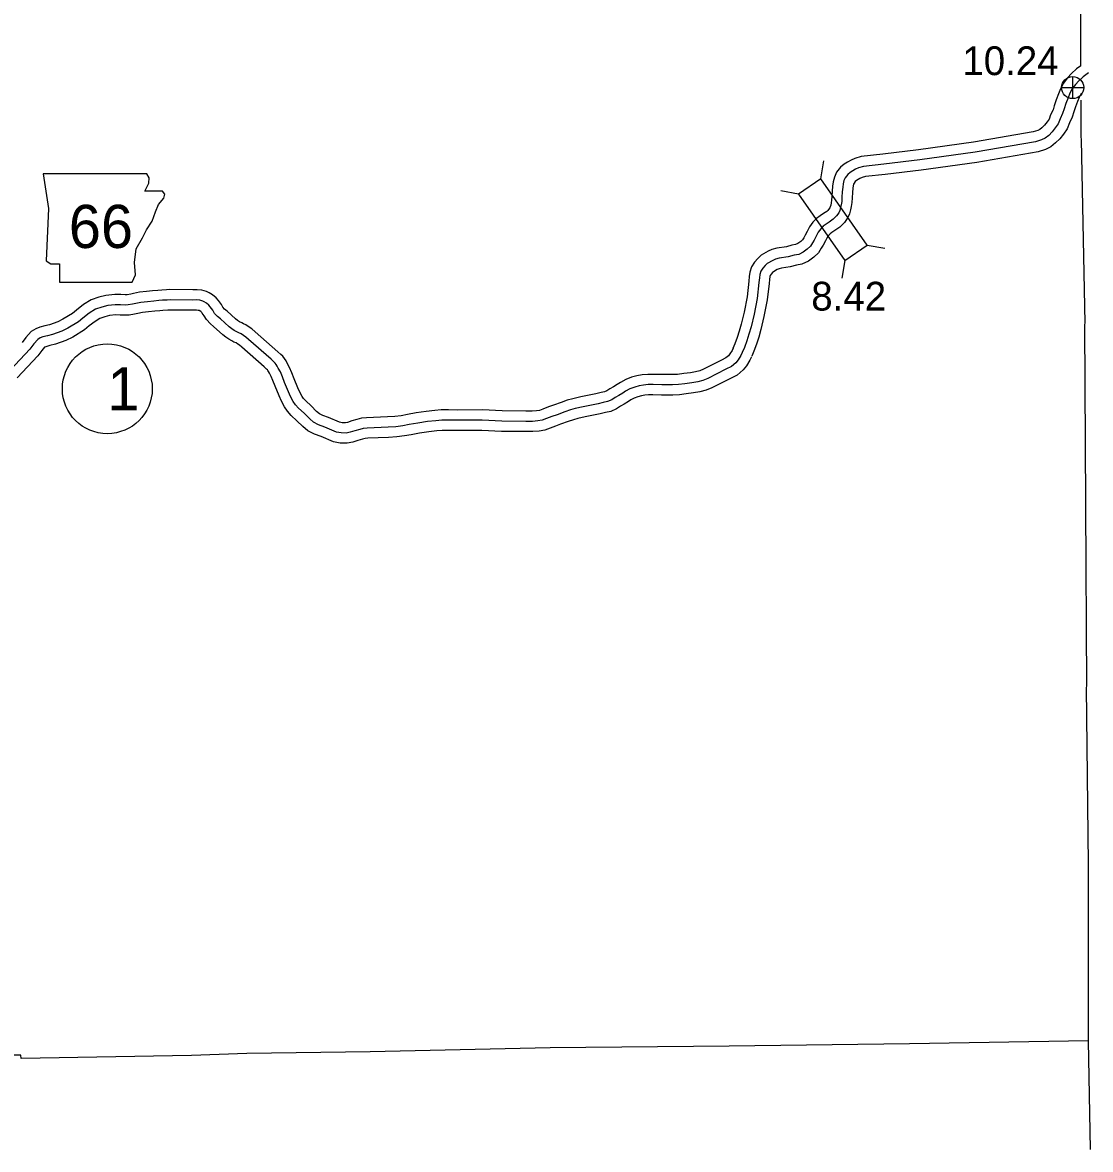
# Model space of a CAD drawing. Extents: x -83719 to 153526, y -11835 to 11446.
# Drawn here: x 14966 to 15489, y -2905 to -2353 of the extents above; entities that cross this region are included whole.
import ezdxf

# ---------------------------------------------------------------- set-up
doc = ezdxf.new("R2010")
doc.units = 0
for name, color, linetype in [('Level 10', 7, 'Continuous'), ('Level 2', 7, 'Continuous'), ('Level 20', 7, 'Continuous'), ('Level 21', 7, 'Continuous'), ('Level 25', 7, 'Continuous'), ('Level 26', 7, 'Continuous'), ('Level 27', 7, 'Continuous'), ('Level 58', 7, 'Continuous'), ('Level 59', 7, 'Continuous')]:
    doc.layers.add(name, color=color, linetype=linetype)

msp = doc.modelspace()

# ---------------------------------------------------------------- linework, layer by layer
at = {"layer": 'Level 10'}
for points in [[(15484.11, -2374.08), (15482.06, -2375.64), (15479.58, -2377.9), (15477.59, -2380.09), (15475.65, -2382.67), (15474.22, -2385.47), (15473.21, -2387.91), (15472.09, -2390.85), (15471.14, -2393.71), (15470.53, -2395.75), (15469.37, -2398.2), (15468.61, -2400.21), (15467.67, -2401.51), (15466.32, -2403.16), (15465.04, -2404.47), (15464, -2405.31), (15463.02, -2405.81), (15460.8, -2406.52), (15431.67, -2411.52), (15404.74, -2415.28), (15387.23, -2417.35), (15376.66, -2418.47), (15373.58, -2419.47), (15371.65, -2420.28), (15369.89, -2421.23), (15368.25, -2422.36), (15366.55, -2423.8), (15364.58, -2426.25), (15363.49, -2428.6), (15362.86, -2430.88), (15362.59, -2433), (15362.36, -2435.48), (15362.23, -2438.14), (15362.11, -2439.97), (15361.9, -2441.26), (15361.69, -2442.34), (15361.42, -2443.24), (15361.26, -2443.63), (15360.68, -2444.46), (15360.23, -2444.93), (15359.75, -2445.4), (15358.19, -2446.49), (15356.58, -2447.51), (15354.77, -2448.87), (15352.96, -2450.73), (15351.36, -2452.91), (15350.21, -2455.18), (15349.22, -2457.07), (15348.52, -2458.29), (15347.89, -2459.3), (15347.01, -2460.13), (15345.68, -2461.12), (15344.5, -2461.69), (15342.75, -2462.02), (15340, -2462.71), (15335.38, -2463.35), (15332.92, -2464.14), (15331.17, -2464.9), (15327.69, -2466.81), (15325.98, -2468.45), (15324.46, -2470.21), (15322.97, -2472.56), (15322.17, -2475.19), (15321.86, -2477.35), (15321.57, -2479.58), (15320.74, -2487.28), (15319.28, -2494.7), (15317.86, -2500.69), (15316.91, -2504.1), (15315.93, -2507.13), (15314.78, -2510.24), (15313.81, -2512.63)], [(15484.51, -2387.53), (15484.16, -2387.99), (15483.31, -2389.66), (15482.51, -2391.61), (15481.51, -2394.21), (15480.68, -2396.73), (15479.89, -2399.35), (15478.58, -2402.1), (15477.48, -2405.01), (15475.6, -2407.6), (15473.79, -2409.83), (15471.77, -2411.89), (15469.48, -2413.75), (15466.85, -2415.08), (15463.2, -2416.26), (15433.21, -2421.41), (15406.02, -2425.2), (15388.35, -2427.29), (15378.74, -2428.31), (15377.07, -2428.85), (15375.97, -2429.31), (15375.11, -2429.78), (15374.33, -2430.31), (15373.75, -2430.81), (15373.14, -2431.56), (15372.91, -2432.05), (15372.69, -2432.87), (15372.53, -2434.1), (15372.34, -2436.17), (15372.21, -2438.72), (15372.05, -2441.11), (15371.75, -2442.97), (15371.43, -2444.71), (15370.84, -2446.64), (15370.07, -2448.48), (15368.46, -2450.78), (15367.36, -2451.95), (15366.15, -2453.13), (15363.73, -2454.82), (15362.27, -2455.75), (15361.4, -2456.4), (15360.61, -2457.21), (15359.9, -2458.17), (15359.1, -2459.76), (15358, -2461.87), (15357.1, -2463.43), (15355.69, -2465.68), (15353.46, -2467.8), (15350.88, -2469.72), (15347.65, -2471.27), (15344.89, -2471.8), (15341.9, -2472.54), (15337.62, -2473.14), (15336.45, -2473.51), (15335.57, -2473.89), (15333.67, -2474.94), (15333.24, -2475.35), (15332.5, -2476.2), (15332.14, -2476.76), (15331.96, -2477.37), (15331.77, -2478.7), (15331.5, -2480.75), (15330.63, -2488.79), (15329.05, -2496.82), (15327.54, -2503.18), (15326.49, -2506.98), (15325.38, -2510.41), (15324.11, -2513.85), (15323.08, -2516.38)], [(15070.37, -2498.07), (15066.22, -2494.24), (15064.97, -2493.22), (15064.19, -2492.39), (15063.43, -2491.05), (15061.96, -2489.07), (15060.88, -2487.72), (15059.1, -2486.33), (15057.5, -2485.32), (15056.24, -2484.65), (15053.84, -2483.99), (15051.67, -2483.8), (15049.54, -2483.81), (15038.28, -2483.71), (15036.63, -2483.86), (15034.25, -2483.95), (15032.32, -2484.11), (15029.81, -2484.38), (15026.8, -2484.71), (15023.34, -2485.01), (15020.43, -2485.65), (15019.07, -2485.95), (15017.28, -2486.21), (15016.31, -2486.28), (15014.28, -2486.15), (15011.23, -2486.14), (15006.95, -2486.56), (15003.43, -2487.45), (14999.75, -2488.77), (14995.92, -2491.03), (14992.49, -2493.74), (14990.6, -2495.33), (14985.9, -2498.16), (14983.41, -2499.42), (14979.33, -2500.88), (14977.02, -2501.46), (14974.55, -2502.11), (14972.55, -2502.84), (14970.26, -2504.28), (14967.73, -2507.16), (14965.87, -2509.66)], [(15064.1, -2505.89), (15059.66, -2501.8), (15058.12, -2500.54), (15056.09, -2498.36), (15055.04, -2496.53), (15054.03, -2495.17), (15053.8, -2494.88), (15053.33, -2494.51), (15052.52, -2494), (15052.04, -2493.87), (15051.26, -2493.8), (15049.53, -2493.81), (15038.68, -2493.71), (15037.27, -2493.84), (15034.85, -2493.93), (15033.25, -2494.06), (15030.9, -2494.32), (15027.79, -2494.66), (15024.85, -2494.92), (15022.58, -2495.41), (15020.89, -2495.79), (15018.36, -2496.16), (15016.32, -2496.3), (15013.94, -2496.15), (15011.71, -2496.14), (15008.67, -2496.44), (15006.35, -2497.03), (15004.01, -2497.86), (15001.59, -2499.3), (14998.8, -2501.49), (14996.44, -2503.48), (14990.74, -2506.92), (14987.36, -2508.62), (14982.24, -2510.46), (14979.51, -2511.14), (14977.54, -2511.66), (14976.96, -2511.87), (14976.82, -2511.96), (14975.51, -2513.45), (14973.56, -2516.07), (14963.45, -2526.96)], [(15313.91, -2512.4), (15313.39, -2513.52), (15312.29, -2515.24), (15311.63, -2516.08), (15310.32, -2517.2), (15308.19, -2518.27), (15299.44, -2522.72), (15297.63, -2523.42), (15295.52, -2523.97), (15293.02, -2524.42), (15289.73, -2524.83), (15286.72, -2525.23), (15284.17, -2525.36), (15279.05, -2525.33), (15274.78, -2525.25), (15272.12, -2525.25), (15269.43, -2525.48), (15266.88, -2525.95), (15264.27, -2526.65), (15261.38, -2527.69), (15258.73, -2529.17), (15257.26, -2530.14), (15255.43, -2531.28), (15253.61, -2532.33), (15252.15, -2533.28), (15250.99, -2533.78), (15249.3, -2534.14), (15246.77, -2534.73), (15239.44, -2536.17), (15235.42, -2537.13), (15232.75, -2537.9), (15229.84, -2538.93), (15226.06, -2540.27), (15223.56, -2541.18), (15220.76, -2542.22), (15219.16, -2542.85), (15217.71, -2543.07), (15215.56, -2543.27), (15212.51, -2543.23), (15200.92, -2543.14), (15191.2, -2542.64), (15178.98, -2542.67), (15174.54, -2542.62), (15171.08, -2542.64), (15167.94, -2542.94), (15163.67, -2543.4), (15158.73, -2544.13), (15154.52, -2544.92), (15151.45, -2545.46), (15148.35, -2545.9), (15144.81, -2546.06), (15134.48, -2546.51), (15132.07, -2546.7), (15129.8, -2547.32), (15127.37, -2548.01), (15125.18, -2548.72), (15124.16, -2548.93), (15122.64, -2548.87), (15121.23, -2548.62), (15115.87, -2546.33), (15113.03, -2545.35), (15111.41, -2544.47), (15110.02, -2543.34), (15107.36, -2540.69), (15104.73, -2538.25), (15103.66, -2537.06), (15102.91, -2535.98), (15101.85, -2533.93), (15100.85, -2531.73), (15099.06, -2527.36), (15097.96, -2524.47), (15096.84, -2521.85), (15095.71, -2519.77), (15095.1, -2518.66), (15094.34, -2517.47), (15093.45, -2516.36), (15092.54, -2515.45), (15091.12, -2514.14), (15080.05, -2504.37), (15078.39, -2502.99), (15077.02, -2502.04), (15075.44, -2501.02), (15074.2, -2500.47), (15073.4, -2500), (15072.3, -2499.44), (15071.39, -2498.77), (15070.37, -2498.07)], [(15322.98, -2516.62), (15322.18, -2518.33), (15320.46, -2521.03), (15318.87, -2523.05), (15315.89, -2525.59), (15312.7, -2527.2), (15303.52, -2531.86), (15300.71, -2532.95), (15297.67, -2533.74), (15294.53, -2534.31), (15291, -2534.75), (15287.63, -2535.19), (15284.4, -2535.36), (15278.93, -2535.33), (15274.68, -2535.25), (15272.55, -2535.25), (15270.78, -2535.4), (15269.09, -2535.71), (15267.27, -2536.2), (15265.55, -2536.82), (15263.93, -2537.72), (15262.65, -2538.57), (15260.56, -2539.87), (15258.84, -2540.85), (15256.89, -2542.13), (15254.04, -2543.35), (15251.5, -2543.9), (15248.87, -2544.51), (15241.56, -2545.95), (15237.97, -2546.8), (15235.81, -2547.42), (15233.18, -2548.35), (15229.45, -2549.68), (15227, -2550.57), (15224.33, -2551.56), (15221.79, -2552.57), (15218.92, -2553), (15215.96, -2553.27), (15212.41, -2553.23), (15200.63, -2553.14), (15190.95, -2552.64), (15178.94, -2552.67), (15174.52, -2552.62), (15171.59, -2552.64), (15168.95, -2552.89), (15164.93, -2553.33), (15160.38, -2553.99), (15156.31, -2554.76), (15153.02, -2555.33), (15149.29, -2555.87), (15145.25, -2556.05), (15135.1, -2556.49), (15133.79, -2556.6), (15132.48, -2556.95), (15130.29, -2557.58), (15127.72, -2558.41), (15124.97, -2558.97), (15121.56, -2558.83), (15118.36, -2558.27), (15112.27, -2555.66), (15108.99, -2554.53), (15105.81, -2552.81), (15103.32, -2550.77), (15100.43, -2547.9), (15097.61, -2545.28), (15095.8, -2543.27), (15094.32, -2541.14), (15092.86, -2538.31), (15091.67, -2535.7), (15089.75, -2531.02), (15088.69, -2528.22), (15087.83, -2526.22), (15086.93, -2524.56), (15086.49, -2523.76), (15086.2, -2523.3), (15085.99, -2523.05), (15085.6, -2522.66), (15084.42, -2521.56), (15073.53, -2511.96), (15072.33, -2510.96), (15071.46, -2510.36), (15070.67, -2509.85), (15069.62, -2509.38), (15068.59, -2508.77), (15067.06, -2508), (15065.59, -2506.92), (15064.1, -2505.89)]]:
    msp.add_lwpolyline(points, dxfattribs=at)
at = {"layer": 'Level 2'}
for points in [[(15484.2, -2374.08), (15484.1, -2326.46)], [(15487.92, -2765.06), (15486.99, -2678.51), (15487.05, -2677.94), (15486.65, -2589.38), (15486.59, -2588.41), (15486.15, -2500.78), (15486.2, -2500.08), (15484.4, -2410.25), (15484.27, -2408.92), (15484.23, -2390.99)], [(15487.84, -2851.55), (15487.92, -2765.06)], [(15488.85, -2904.75), (15487.84, -2851.55), (15400.31, -2852.99), (15312.07, -2854.21), (15224.41, -2854.92), (15136.26, -2856.87), (15075.89, -2857.73)], [(15075.89, -2857.73), (15048.85, -2858.68), (14965.38, -2860.27), (14965.33, -2858.5), (14896.31, -2858.55)]]:
    msp.add_lwpolyline(points, dxfattribs=at)
at = {"layer": 'Level 20'}
for p, q in [((15356.85, -2429.39), (15358.39, -2420.72)), ((15346.02, -2436.93), (15337.35, -2435.39)), ((15379.49, -2461.87), (15388.16, -2463.42)), ((15368.66, -2469.42), (15367.12, -2478.08))]:
    msp.add_line(p, q, dxfattribs=at)
msp.add_lwpolyline([(15346.02, -2436.93), (15368.66, -2469.42), (15379.49, -2461.87), (15356.85, -2429.39)], close=True, dxfattribs=at)
at = {"layer": 'Level 21'}
msp.add_lwpolyline([(14976.29, -2427.07), (14978.83, -2443.99), (14977.7, -2469.65), (14979.95, -2471.06), (14984.18, -2471.06), (14984.18, -2480.08), (15019.71, -2480.08), (15021.4, -2476.41), (15020.84, -2470.49), (15021.68, -2463.73), (15024.79, -2458.37), (15026.76, -2454.42), (15029.58, -2450.19), (15031.27, -2445.68), (15032.68, -2442.01), (15035.22, -2438.91), (15035.78, -2436.94), (15034.65, -2435.53), (15025.91, -2435.53), (15027.89, -2431.58), (15028.17, -2429.04), (15027, -2427.1)], close=True, dxfattribs=at)
at = {"layer": 'Level 26'}
for p, q in [((15480.16, -2390.19), (15480.16, -2379.35)), ((15474.74, -2384.77), (15485.58, -2384.77))]:
    msp.add_line(p, q, dxfattribs=at)
msp.add_circle((15480.16, -2384.77), 5.42, dxfattribs=at)
at = {"layer": 'Level 27'}
msp.add_circle((15007.6, -2532.26), 22, dxfattribs=at)
at = {"layer": 'Level 59'}
for points in [[(15487.87, -2377.5), (15485.27, -2379.48), (15483.13, -2381.44), (15481.45, -2383.29), (15479.9, -2385.33), (15478.76, -2387.57), (15477.86, -2389.76), (15476.8, -2392.53), (15475.91, -2395.22), (15475.21, -2397.55), (15473.98, -2400.15), (15473.05, -2402.61), (15471.63, -2404.55), (15470.06, -2406.5), (15468.4, -2408.18), (15466.74, -2409.53), (15464.94, -2410.44), (15462, -2411.39), (15432.44, -2416.47), (15405.38, -2420.24), (15387.79, -2422.32), (15377.7, -2423.39), (15375.32, -2424.16), (15373.81, -2424.8), (15372.5, -2425.5), (15371.29, -2426.34), (15370.15, -2427.3), (15368.86, -2428.91), (15368.2, -2430.33), (15367.78, -2431.87), (15367.56, -2433.55), (15367.35, -2435.82), (15367.22, -2438.43), (15367.08, -2440.54), (15366.82, -2442.12), (15366.56, -2443.52), (15366.13, -2444.94), (15365.66, -2446.05), (15364.57, -2447.62), (15363.8, -2448.44), (15362.95, -2449.26), (15360.96, -2450.65), (15359.42, -2451.63), (15358.08, -2452.64), (15356.79, -2453.97), (15355.63, -2455.54), (15354.65, -2457.47), (15353.61, -2459.47), (15352.81, -2460.86), (15351.79, -2462.49), (15350.23, -2463.97), (15348.28, -2465.42), (15346.08, -2466.48), (15343.82, -2466.91), (15340.95, -2467.62), (15336.5, -2468.24), (15334.69, -2468.83), (15333.37, -2469.4), (15330.68, -2470.87), (15329.61, -2471.9), (15328.48, -2473.2), (15327.55, -2474.66), (15327.07, -2476.28), (15326.81, -2478.02), (15326.54, -2480.17), (15325.69, -2488.04), (15324.16, -2495.76), (15322.7, -2501.94), (15321.7, -2505.54), (15320.65, -2508.77), (15319.44, -2512.04), (15318.44, -2514.51)], [(15067.24, -2501.98), (15062.94, -2498.02), (15061.55, -2496.88), (15060.14, -2495.38), (15059.23, -2493.79), (15057.99, -2492.12), (15057.34, -2491.3), (15056.21, -2490.42), (15054.99, -2489.65), (15054.39, -2489.33), (15052.94, -2488.93), (15051.47, -2488.8), (15049.53, -2488.81), (15038.48, -2488.71), (15036.95, -2488.85), (15034.55, -2488.94), (15032.78, -2489.09), (15030.35, -2489.35), (15027.29, -2489.69), (15024.09, -2489.97), (15021.5, -2490.53), (15019.98, -2490.87), (15017.82, -2491.19), (15016.32, -2491.29), (15014.11, -2491.15), (15011.47, -2491.14), (15007.81, -2491.5), (15004.89, -2492.24), (15001.88, -2493.32), (14998.75, -2495.17), (14995.64, -2497.62), (14993.52, -2499.41), (14988.32, -2502.54), (14985.39, -2504.02), (14980.79, -2505.67), (14978.27, -2506.3), (14976.04, -2506.89), (14974.75, -2507.35), (14973.54, -2508.12), (14971.62, -2510.31), (14969.71, -2512.86), (14960.12, -2523.19)], [(15318.44, -2514.51), (15317.78, -2515.93), (15316.38, -2518.14), (15315.25, -2519.57), (15313.1, -2521.4), (15310.44, -2522.74), (15301.48, -2527.29), (15299.17, -2528.18), (15296.59, -2528.85), (15293.78, -2529.36), (15290.36, -2529.79), (15287.18, -2530.21), (15284.28, -2530.36), (15278.99, -2530.33), (15274.73, -2530.25), (15272.33, -2530.25), (15270.11, -2530.44), (15267.99, -2530.83), (15265.77, -2531.43), (15263.46, -2532.26), (15261.33, -2533.45), (15259.96, -2534.35), (15257.99, -2535.58), (15256.22, -2536.59), (15254.52, -2537.71), (15252.52, -2538.56), (15250.4, -2539.02), (15247.82, -2539.62), (15240.5, -2541.06), (15236.69, -2541.96), (15234.28, -2542.66), (15231.51, -2543.64), (15227.75, -2544.98), (15225.28, -2545.88), (15222.55, -2546.89), (15220.47, -2547.71), (15218.32, -2548.04), (15215.76, -2548.27), (15212.46, -2548.23), (15200.78, -2548.14), (15191.08, -2547.64), (15178.96, -2547.67), (15174.53, -2547.62), (15171.33, -2547.64), (15168.45, -2547.92), (15164.3, -2548.36), (15159.56, -2549.06), (15155.42, -2549.84), (15152.23, -2550.39), (15148.82, -2550.89), (15145.03, -2551.06), (15134.79, -2551.5), (15132.93, -2551.65), (15131.14, -2552.13), (15128.83, -2552.8), (15126.45, -2553.56), (15124.57, -2553.95), (15122.1, -2553.85), (15119.79, -2553.44), (15114.07, -2550.99), (15111.01, -2549.94), (15108.61, -2548.64), (15106.67, -2547.05), (15103.9, -2544.29), (15101.17, -2541.76), (15099.73, -2540.16), (15098.62, -2538.56), (15097.35, -2536.12), (15096.26, -2533.71), (15094.4, -2529.19), (15093.33, -2526.35), (15092.33, -2524.04), (15091.32, -2522.16), (15090.79, -2521.21), (15090.27, -2520.39), (15089.72, -2519.7), (15089.07, -2519.05), (15087.77, -2517.85), (15076.79, -2508.17), (15075.36, -2506.97), (15074.24, -2506.2), (15073.06, -2505.43), (15071.91, -2504.93), (15071, -2504.38), (15069.68, -2503.72), (15068.49, -2502.85), (15067.24, -2501.98)]]:
    msp.add_lwpolyline(points, dxfattribs=at)

# ---------------------------------------------------------------- texts
at = {"layer": 'Level 21'}
msp.add_text('66', height=21.12, dxfattribs=at).set_placement((14988.77, -2463.33))
at = {"layer": 'Level 25'}
msp.add_text('10.24', height=14.08, dxfattribs=at).set_placement((15426.15, -2378.69))
at = {"layer": 'Level 27'}
msp.add_text('1', height=21.12, dxfattribs=at).set_placement((15007.6, -2542.82))
at = {"layer": 'Level 58'}
msp.add_text('8.42', height=14.08, dxfattribs=at).set_placement((15352.18, -2493.97))

doc.saveas('drawing.dxf')
